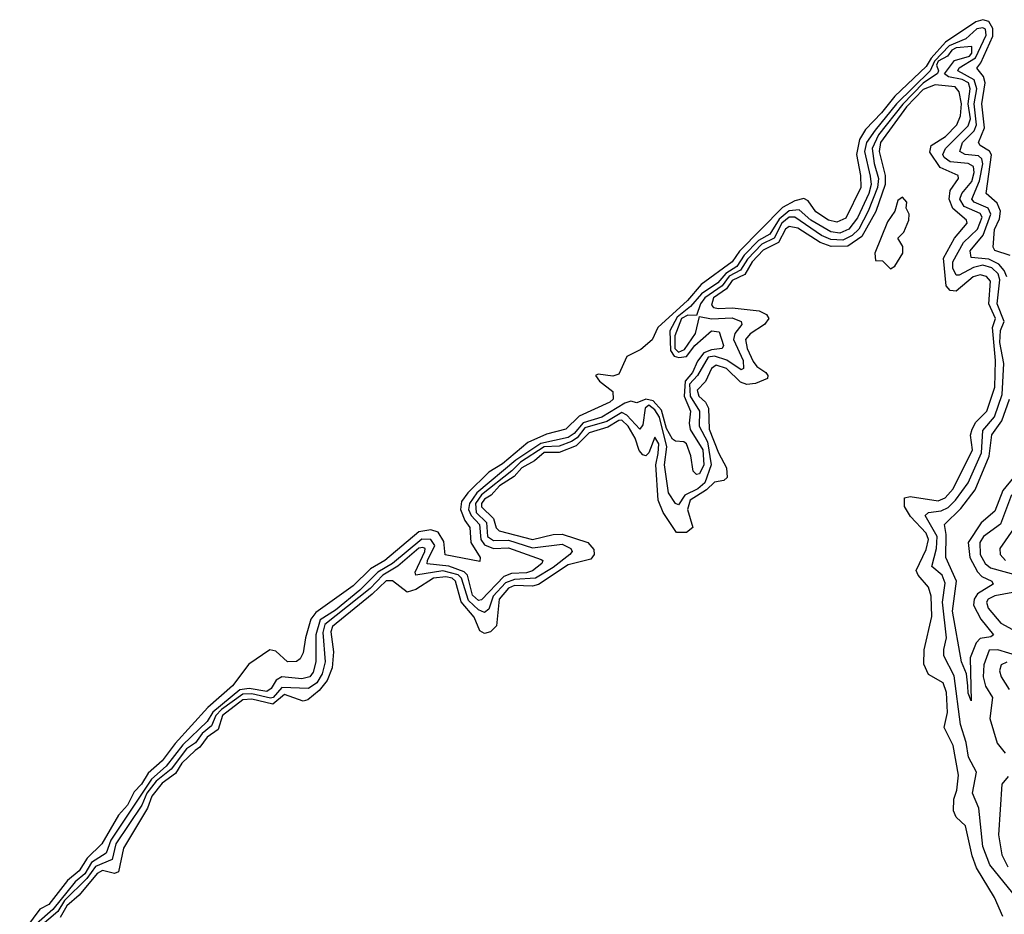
# Model space of a CAD drawing. Extents: x 2472589 to 2662339, y 701009 to 849030.
# Tile 373 of 406: x 2630957 to 2634256, y 758759 to 761757. Entities that reach past the tile are written whole.
import ezdxf

# ---------------------------------------------------------------- set-up
doc = ezdxf.new("R2010")
doc.units = 0

msp = doc.modelspace()

# ---------------------------------------------------------------- linework, layer by layer
at = {"layer": '0CON05XD'}
for points in [[(2634276.2, 760966.2), (2634225, 760983.6), (2634218.6, 760995), (2634224.1, 761054.1), (2634240.4, 761089.6), (2634243.3, 761115), (2634232.3, 761142.3), (2634196.2, 761175), (2634213.5, 761303.5), (2634206.7, 761316.7), (2634175.6, 761335), (2634169.6, 761345), (2634190, 761395), (2634181.2, 761475), (2634192.8, 761545), (2634186.9, 761566.9), (2634164.6, 761595), (2634177.9, 761612.1), (2634217.8, 761702.2), (2634217.5, 761727.5), (2634205, 761751), (2634185, 761757), (2634160.6, 761749.4), (2634058.9, 761681.1), (2634011.7, 761628.3), (2633995, 761600.2), (2633889.1, 761500.9), (2633845.2, 761445), (2633790.8, 761389.2), (2633770.9, 761355), (2633761.5, 761305), (2633774.7, 761235), (2633775.2, 761195), (2633725, 761092.3), (2633695, 761078.9), (2633667.1, 761085), (2633625, 761112.7), (2633599.7, 761149.7), (2633585, 761158.2), (2633555, 761150.4), (2633513, 761127), (2633368.6, 760981.4), (2633344.2, 760945), (2633240.5, 760869.5), (2633195, 760816.2), (2633095.1, 760724.9), (2633076.2, 760683.8), (2633038.8, 760651.2), (2632991.3, 760628.7), (2632965, 760568.9), (2632945, 760561.8), (2632895, 760569.2), (2632886.7, 760565), (2632900, 760545), (2632945, 760511.4), (2632945.3, 760485), (2632935, 760474.7), (2632831.7, 760428.3), (2632787.5, 760385), (2632722.1, 760367.9), (2632660.4, 760339.6), (2632575, 760268.4), (2632529.5, 760240.5), (2632458.5, 760171.5), (2632437.9, 760142.1), (2632434.2, 760115), (2632448.3, 760078.3), (2632465.9, 760055), (2632468.8, 760005), (2632500, 759955), (2632498.8, 759941.2), (2632383.1, 759963.1), (2632378.1, 760008.1), (2632358.9, 760038.9), (2632335, 760046.8), (2632295, 760040.4), (2632180.3, 759945), (2632133, 759917), (2632075, 759859.1), (2631949.3, 759770.7), (2631932.5, 759747.5), (2631915.3, 759685.3), (2631907.5, 759635), (2631897.5, 759615), (2631885, 759605.8), (2631855, 759604.5), (2631815, 759640.6), (2631795, 759645.6), (2631725, 759597.5), (2631670.3, 759525), (2631587.8, 759452.2), (2631478.5, 759331.5), (2631435, 759273.2), (2631387.8, 759232.2), (2631365.7, 759195), (2631341.3, 759168.7), (2631318.5, 759125), (2631288.8, 759091.2), (2631232.2, 758995), (2631183.1, 758946.9), (2631157, 758905), (2631117.6, 758872.4), (2631055, 758791.4), (2631024.4, 758775.6), (2630957.2, 758685)], [(2634264.5, 760895), (2634256.1, 760916.1), (2634237.9, 760937.9), (2634205, 760954.6), (2634145, 760960), (2634142.2, 760982.2), (2634185.5, 761034.5), (2634211.7, 761105), (2634202.2, 761125), (2634155.4, 761145), (2634147.1, 761155), (2634173.6, 761216.4), (2634184, 761274), (2634181.1, 761291.1), (2634170.4, 761300.5), (2634125.2, 761305.2), (2634106.9, 761315), (2634116.9, 761345), (2634155, 761384.3), (2634163.7, 761405), (2634155.3, 761475), (2634164.7, 761525), (2634155.6, 761555.6), (2634101.2, 761585), (2634105, 761595.6), (2634160.4, 761629.6), (2634196.2, 761705), (2634193.3, 761725), (2634185, 761730.2), (2634163.9, 761726.1), (2634127.4, 761692.6), (2634071.2, 761668.9), (2634022, 761618), (2634007.5, 761585), (2633895, 761475.1), (2633823.2, 761386.8), (2633795.1, 761345), (2633788.5, 761315), (2633807.2, 761232.8), (2633810, 761205), (2633802.8, 761175), (2633765, 761092.9), (2633735, 761054.5), (2633705, 761042), (2633675, 761045.7), (2633608.3, 761085), (2633569.4, 761119.4), (2633535, 761116.5), (2633501.6, 761088.4), (2633471.3, 761038.7), (2633433.2, 761016.8), (2633385, 760967.9), (2633359.8, 760930.2), (2633323.5, 760906.5), (2633296.4, 760875), (2633241.3, 760838.7), (2633205, 760795.6), (2633159.9, 760760.1), (2633135.5, 760714.5), (2633138.1, 760648.1), (2633149.7, 760629.7), (2633165.5, 760624.5), (2633191.4, 760628.6), (2633218.9, 760665), (2633275, 760714), (2633300.6, 760710.6), (2633315.3, 760665), (2633310.8, 760655), (2633275, 760651), (2633249.2, 760640.8), (2633228, 760612), (2633211.8, 760575), (2633186.9, 760545), (2633183.2, 760495), (2633205.4, 760445), (2633200, 760405), (2633204, 760384), (2633246.7, 760315), (2633249.1, 760265), (2633235, 760235.4), (2633225, 760232.3), (2633213.4, 760243.4), (2633205.8, 760295.8), (2633191.8, 760335), (2633182.7, 760342.7), (2633155, 760344.1), (2633145, 760351.2), (2633125, 760386.5), (2633108.1, 760448.1), (2633079.5, 760479.5), (2633055.3, 760484.7), (2633025, 760472.4), (2633005, 760478.6), (2632985, 760471.7), (2632907.6, 760425), (2632845, 760406.2), (2632815, 760369.7), (2632795, 760356.6), (2632703.7, 760336.3), (2632619.4, 760280.6), (2632489.2, 760170.8), (2632464.9, 760135.1), (2632461.2, 760115), (2632470.2, 760095), (2632497.9, 760065), (2632502.8, 760015), (2632515, 759996.6), (2632545, 759984.3), (2632595, 759986.9), (2632705, 759948.2), (2632710, 759945), (2632707.3, 759935), (2632675, 759909.8), (2632655, 759903.2), (2632605, 759901.4), (2632579.6, 759890.4), (2632505, 759813.2), (2632495, 759811), (2632475, 759828.1), (2632457.4, 759895), (2632446.7, 759906.7), (2632395, 759925.1), (2632323, 759933), (2632323.4, 759945), (2632348.5, 759995), (2632334.9, 760014.9), (2632305, 760016.5), (2632206.1, 759935), (2632156.9, 759905), (2632097.4, 759845), (2632015, 759777.7), (2631964.1, 759745.9), (2631949.4, 759695), (2631949.5, 759605), (2631940, 759570), (2631929.3, 759555), (2631902.5, 759547.5), (2631835, 759554.7), (2631816.3, 759543.7), (2631799.3, 759515), (2631785, 759505.2), (2631725.6, 759515.6), (2631695, 759511.1), (2631604.1, 759435.9), (2631585.6, 759404.4), (2631503.4, 759326.6), (2631448.2, 759255), (2631398.3, 759211.7), (2631263.1, 759006.9), (2631246.7, 758963.3), (2631197.8, 758932.2), (2631175, 758894.4), (2631142.9, 758867.1), (2631068.2, 758775), (2631013, 758727)], [(2634054.3, 759645.7), (2634062.3, 759685), (2634048.9, 759805), (2634058.8, 759868.8), (2634048.4, 759895), (2634014, 759924), (2634028.8, 759985), (2634031.3, 760025), (2633991.8, 760095), (2634002, 760105), (2634045, 760111), (2634068, 760122), (2634093.2, 760146.8), (2634134.8, 760205), (2634179.6, 760305), (2634185, 760380.4), (2634224, 760426), (2634249.4, 760500.6), (2634254.9, 760604.9), (2634241.8, 760675), (2634244.2, 760715.8), (2634256.1, 760745), (2634232.8, 760805), (2634241.7, 760885), (2634236.3, 760905), (2634214.9, 760924.9), (2634185, 760934.6), (2634153, 760926.9), (2634105, 760900.3), (2634095, 760901.3), (2634083.8, 760923.8), (2634084.5, 760945), (2634119.3, 761010.7), (2634167.1, 761055), (2634182.2, 761095), (2634175, 761107.6), (2634121.4, 761131.4), (2634107.7, 761155), (2634114.4, 761175), (2634147.2, 761215), (2634155.4, 761245), (2634153, 761265), (2634135, 761274.8), (2634075, 761281), (2634055, 761294.7), (2634050.9, 761305), (2634059.7, 761325), (2634135, 761401.6), (2634143.5, 761425), (2634135.5, 761475), (2634142.5, 761525), (2634136, 761545), (2634115, 761556.3), (2634069.5, 761565), (2634056.2, 761575), (2634089.7, 761620.3), (2634140.2, 761635), (2634147.1, 761645), (2634147.1, 761667.1), (2634095, 761662.9), (2634081, 761655), (2634066, 761635), (2634035, 761617.8), (2634028.9, 761605), (2634036.1, 761585), (2634033, 761577), (2633985, 761543.9), (2633916, 761474), (2633835, 761371.3), (2633814.1, 761325), (2633820.1, 761275), (2633834.7, 761224.7), (2633832, 761195), (2633800.5, 761115), (2633768.6, 761055), (2633746.2, 761033.8), (2633715, 761018.6), (2633675, 761020.7), (2633644, 761034), (2633555, 761094.6), (2633535, 761095.3), (2633510.5, 761075), (2633485.8, 761024.2), (2633443.7, 761005), (2633395.4, 760954.6), (2633372.4, 760917.6), (2633335, 760897.1), (2633311.5, 760865), (2633253.2, 760825), (2633238.1, 760805), (2633225, 760766), (2633196.4, 760766.4), (2633174.9, 760755), (2633152.9, 760697.1), (2633152.1, 760655), (2633165, 760643.1), (2633185, 760651.3), (2633221.5, 760705), (2633235, 760762), (2633274.8, 760754.8), (2633345, 760758.3), (2633374.6, 760745), (2633376.9, 760735), (2633353.1, 760705), (2633349.5, 760685), (2633381, 760615), (2633382.5, 760587.5), (2633375, 760583.2), (2633326.2, 760616.2), (2633285, 760629.5), (2633263.6, 760626.4), (2633228.3, 760565), (2633201.6, 760535), (2633203.5, 760495), (2633235.2, 760445), (2633234.2, 760395), (2633262.2, 760342.2), (2633274.6, 760265), (2633252.8, 760205), (2633229, 760185), (2633186.1, 760163.9), (2633165, 760131.4), (2633155, 760136), (2633131.5, 760171.5), (2633117.3, 760265), (2633125.9, 760325), (2633100.7, 760425), (2633085, 760449.7), (2633065, 760465.1), (2633052.7, 760455), (2633045, 760398.8), (2633035.3, 760384.7), (2632992, 760432), (2632975, 760440.4), (2632925, 760410.7), (2632851.1, 760388.9), (2632824.8, 760355.2), (2632806.7, 760343.3), (2632765, 760327.8), (2632714.5, 760325.5), (2632635, 760274.3), (2632606.7, 760245), (2632505, 760164.1), (2632484.2, 760135), (2632487, 760105), (2632521.6, 760071.6), (2632525.2, 760025), (2632545, 760011.1), (2632595, 760013.2), (2632675, 759986.9), (2632775, 759998.8), (2632803.6, 759985), (2632808.8, 759975), (2632801.1, 759965), (2632745, 759920.7), (2632685, 759884.9), (2632615, 759881.2), (2632585, 759869.1), (2632543.2, 759825), (2632528.8, 759781.2), (2632515, 759770.2), (2632495, 759779), (2632460.8, 759810.8), (2632437.9, 759885), (2632426.2, 759896.2), (2632375, 759910.1), (2632284.5, 759895), (2632281.9, 759905), (2632314.8, 759975), (2632315.7, 759985), (2632308.5, 759988.5), (2632295, 759985.7), (2632224.4, 759925.6), (2632174.2, 759895.8), (2632131.2, 759851.2), (2631979.9, 759730.1), (2631973.3, 759703.3), (2631981, 759605), (2631971.1, 759565), (2631952.6, 759535), (2631925, 759516), (2631835, 759519), (2631806.3, 759485), (2631797.3, 759482.7), (2631735, 759497.6), (2631705, 759497), (2631633.2, 759445), (2631614.9, 759425), (2631599.9, 759390.1), (2631568.4, 759365), (2631546.5, 759333.5), (2631516.2, 759313.8), (2631464.3, 759245.7), (2631414.8, 759205.2), (2631383.6, 759165), (2631365.9, 759124.1), (2631279.2, 758995), (2631267.1, 758942.9), (2631210.7, 758919.3), (2631181.7, 758878.3), (2631107.3, 758805), (2631085, 758768.5), (2631025, 758716.8)], [(2634251.6, 758751.6), (2634223.2, 758815), (2634163.6, 758915), (2634148.9, 758955), (2634126.8, 759055), (2634094.6, 759084.7), (2634086.2, 759105), (2634087.1, 759145), (2634097.8, 759175), (2634103.2, 759225), (2634085.3, 759325), (2634055.4, 759385), (2634066.6, 759435), (2634062.4, 759502.5), (2634051.2, 759535), (2634002.8, 759562.8), (2633987.3, 759597.3), (2633987.7, 759645), (2634013.4, 759756.6), (2634011, 759825), (2634002.8, 759855), (2633967.5, 759895), (2633960.9, 759910.9), (2633995, 759981.9), (2634002.8, 760015), (2633995, 760036.5), (2633942.4, 760092.4), (2633922.3, 760125), (2633921.9, 760155), (2633940.5, 760159.5), (2634035, 760144.4), (2634058.6, 760155), (2634085, 760184.2), (2634149.8, 760315), (2634143.5, 760365), (2634148.9, 760385), (2634161.4, 760408.6), (2634197.9, 760445), (2634225.2, 760525), (2634227.2, 760615), (2634216.9, 760725), (2634226.9, 760755), (2634205.1, 760805), (2634210.1, 760880.1), (2634196.8, 760896.8), (2634175, 760902.4), (2634152.3, 760895), (2634095, 760847.1), (2634075, 760849.7), (2634061.3, 760865), (2634052.5, 760957.5), (2634089.8, 761025), (2634131.8, 761075), (2634130, 761085), (2634084, 761124), (2634071.6, 761155), (2634075.5, 761184.5), (2634102.7, 761225), (2634101.9, 761235), (2634041.9, 761261.9), (2634007.2, 761312.8), (2634011.2, 761335), (2634058.9, 761365), (2634097.9, 761405), (2634109.3, 761435), (2634113.2, 761475), (2634105.6, 761515.6), (2634091.6, 761531.6), (2634025, 761539), (2633985, 761522.9), (2633928.4, 761465), (2633841.8, 761345), (2633837.6, 761315), (2633856.7, 761235), (2633857.5, 761205), (2633826.4, 761113.6), (2633779.4, 761030.6), (2633732.3, 760997.7), (2633676.6, 760996.7), (2633639.8, 761009.8), (2633565, 761057.8), (2633535, 761063.9), (2633523.8, 761055), (2633500, 761010), (2633448.5, 760985), (2633411.8, 760945), (2633386.5, 760903.5), (2633345, 760882.8), (2633325.4, 760854.6), (2633282.2, 760825), (2633275, 760800.6), (2633282.3, 760792.3), (2633298.5, 760788.5), (2633345, 760790.9), (2633435, 760781.4), (2633459.2, 760769.2), (2633466.9, 760755), (2633453.1, 760735), (2633405, 760704.7), (2633388.9, 760685), (2633395.2, 760655), (2633415, 760611.2), (2633426.9, 760595), (2633456.9, 760575), (2633464.4, 760565), (2633462.9, 760555), (2633422.6, 760537.4), (2633393.9, 760533.9), (2633372.6, 760542.6), (2633325, 760587.8), (2633291, 760599), (2633275, 760588), (2633255.4, 760544.6), (2633227.2, 760515), (2633233.3, 760495), (2633255, 760475.3), (2633265.6, 760455), (2633267.9, 760385), (2633298.4, 760305), (2633325.2, 760255.2), (2633327.6, 760222.4), (2633317.1, 760212.9), (2633285, 760207.4), (2633258.5, 760181.5), (2633203.3, 760146.7), (2633195.2, 760115), (2633212.2, 760055), (2633191.8, 760038.2), (2633157.8, 760037.8), (2633113.5, 760105), (2633096.4, 760146.4), (2633088.3, 760265), (2633096.8, 760303.2), (2633098.8, 760335), (2633085, 760357.5), (2633065.2, 760304.8), (2633055, 760295.5), (2633045, 760298.7), (2633032.7, 760312.7), (2633019.4, 760355), (2632996.2, 760395), (2632975, 760414.5), (2632965, 760413.9), (2632928.3, 760391.7), (2632865, 760372.3), (2632821.4, 760328.6), (2632765, 760306.7), (2632715, 760306), (2632681.7, 760278.3), (2632639.6, 760255), (2632614.5, 760225.5), (2632565, 760194.2), (2632536.6, 760163.4), (2632515, 760150.1), (2632504.7, 760135), (2632505, 760123.8), (2632545.1, 760085.1), (2632553.6, 760053.6), (2632563.4, 760043.4), (2632675, 760015.2), (2632745, 760032.1), (2632775, 760032.5), (2632861.1, 760005), (2632881.1, 759981.1), (2632882.5, 759965), (2632870.6, 759949.4), (2632795, 759930.3), (2632695.4, 759864.6), (2632675, 759858.8), (2632615, 759860.3), (2632595, 759852.3), (2632564.3, 759815), (2632554.8, 759725.2), (2632535, 759705.4), (2632515, 759700.4), (2632498.8, 759708.8), (2632480, 759755), (2632436, 759806), (2632417.3, 759875), (2632406.6, 759885), (2632385, 759890.3), (2632343.3, 759885), (2632285, 759847), (2632255, 759838.1), (2632206, 759876), (2632185, 759876.2), (2632138.7, 759831.3), (2632005, 759723.3), (2631999.4, 759705), (2632008.3, 759638.3), (2632004.6, 759585), (2631987.7, 759542.3), (2631960.7, 759509.3), (2631922.2, 759477.8), (2631907.2, 759472.8), (2631845, 759495.9), (2631805, 759463.4), (2631735, 759479.7), (2631705, 759478.1), (2631636.7, 759425), (2631621.8, 759378.2), (2631585, 759352.1), (2631561.1, 759318.9), (2631545, 759308.2), (2631500.2, 759265), (2631478.9, 759231.1), (2631435, 759198.3), (2631400, 759155), (2631385.1, 759114.9), (2631305, 758980), (2631288.5, 758901.5), (2631275, 758895.8), (2631235, 758905.2), (2631217.1, 758895), (2631156.7, 758823.3), (2631115, 758787.2), (2631092.3, 758747.7)], [(2633875, 760922.5), (2633889.3, 760930.7), (2633916.7, 760975), (2633916.4, 760996.4), (2633900, 761025), (2633920, 761045), (2633936.7, 761085), (2633937.5, 761105), (2633927.5, 761125), (2633930, 761145), (2633915, 761162.5), (2633899.3, 761150.7), (2633890, 761115), (2633865, 761080), (2633822.5, 760975), (2633825, 760950), (2633848.3, 760948.3), (2633875, 760922.5)], [(2634287.5, 760222.5), (2634251.3, 760178.7), (2634225, 760109.4), (2634178.8, 760071.2), (2634135.6, 760005), (2634141, 759955), (2634167, 759907), (2634181, 759891), (2634214.2, 759875), (2634218.6, 759865), (2634166.8, 759833.2), (2634155.6, 759815), (2634153.2, 759795), (2634177.4, 759747.4), (2634220.6, 759695), (2634211.8, 759688.2), (2634175, 759683.2), (2634161.7, 759668.3), (2634142.1, 759617.9), (2634145.9, 759474.1), (2634135, 759500), (2634133.9, 759525), (2634129.4, 759565), (2634112.5, 759605), (2634083.3, 759775), (2634096.4, 759875), (2634060.7, 759955), (2634061.9, 760031.9), (2634056.2, 760065), (2634111.3, 760118.7), (2634158.7, 760181.3), (2634206, 760294), (2634214.9, 760365.1), (2634247.8, 760412.3), (2634273.4, 760485)], [(2634281, 760165), (2634243.5, 760066.6), (2634186.7, 760025), (2634174.4, 760005), (2634175.8, 759965), (2634192.8, 759935), (2634210.4, 759920.4), (2634311.8, 759891.8)], [(2634333.4, 760116.6), (2634241.5, 759985), (2634243.1, 759965), (2634260.4, 759945)], [(2634375, 759853.5), (2634225, 759826.6), (2634202.7, 759815), (2634197.2, 759805), (2634202, 759785), (2634244.7, 759735), (2634335, 759684.8)], [(2634285, 758829.2), (2634207.5, 758925), (2634185, 758986.2), (2634170.6, 759115), (2634149.7, 759165), (2634163.7, 759235), (2634136.6, 759285), (2634128.7, 759335), (2634110, 759395), (2634088.3, 759558.3), (2634053.3, 759625), (2634054.3, 759645.7)], [(2634345, 759611.9), (2634234.2, 759645), (2634206.2, 759643.8), (2634187.9, 759595), (2634185.5, 759555), (2634192.9, 759522.9), (2634216.7, 759485), (2634208.3, 759415), (2634232.4, 759332.4), (2634258.9, 759298.9)], [(2634265, 759604.2), (2634246.2, 759595), (2634240, 759575), (2634245.5, 759555), (2634272.4, 759512.4)], [(2634269.1, 759220.9), (2634248.6, 759195), (2634236.6, 759025), (2634248.5, 758958.5), (2634267.8, 758917.8)]]:
    msp.add_lwpolyline(points, dxfattribs=at)

doc.saveas('drawing.dxf')
